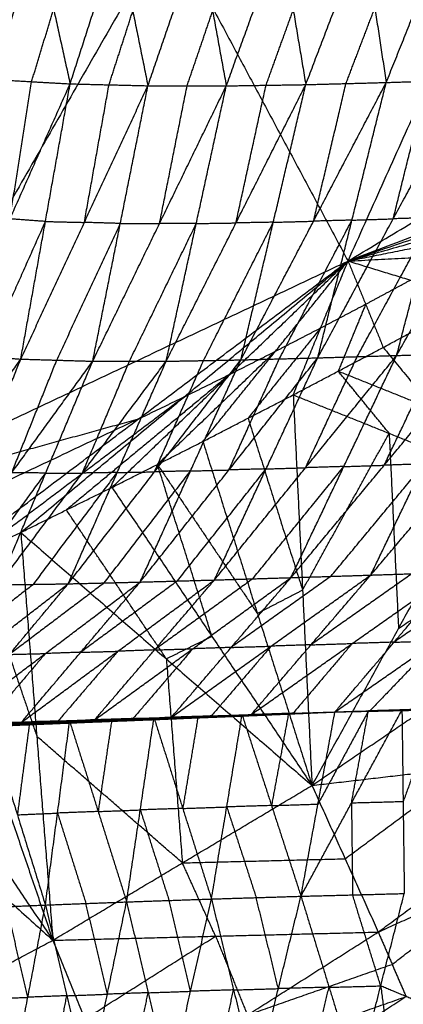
# Model space of a CAD drawing. Header units: millimetres. Extents: x -106 to 110, y -96 to 120.
# Tile 502 of 656: x 46.08 to 49.41, y -82.66 to -74.09. Entities that reach past the tile are written whole.
import ezdxf

# ---------------------------------------------------------------- set-up
doc = ezdxf.new("R2010")
doc.units = ezdxf.units.MM
doc.header["$MEASUREMENT"] = 0
doc.layers.add('Default', color=7, linetype='Continuous', true_color=0x000000)

msp = doc.modelspace()

# ---------------------------------------------------------------- linework, layer by layer
at = {"layer": 'Default'}
for points in [[(48.933, -76.1885, 12.0172), (51.3, -70.9145, 10.5669), (53.667, -65.6405, 9.1165)], [(45.8117, -70.3488, 9.1165), (47.3724, -73.2687, 10.5669), (48.933, -76.1885, 12.0172)], [(48.933, -76.1885, 12.0172), (53.1394, -73.6673, 12.0172), (57.3458, -71.1461, 12.0172)], [(42.9391, -75.3654, 10.5669), (45.1557, -74.317, 10.5669), (47.3724, -73.2687, 10.5669)], [(47.3724, -73.2687, 10.5669), (45.9361, -75.777, 11.292), (44.4998, -78.2853, 12.0172)], [(49.2651, -74.6334, 5.1989), (49.5298, -73.9729, 5.0143), (49.7945, -73.3123, 4.8297)], [(45.8447, -74.6076, 4.6233), (46.0362, -73.9775, 4.4441), (46.2277, -73.3474, 4.265)], [(46.2277, -73.3474, 4.265), (46.3712, -73.9964, 4.4865), (46.5147, -74.6455, 4.708)], [(46.5147, -74.6455, 4.708), (46.7217, -74.0033, 4.5257), (46.9287, -73.3611, 4.3435)], [(46.9287, -73.3611, 4.3435), (47.0603, -74.0115, 4.5766), (47.1918, -74.6619, 4.8097)], [(47.1918, -74.6619, 4.8097), (47.414, -74.0116, 4.6257), (47.6362, -73.3613, 4.4417)], [(47.6362, -73.3613, 4.4417), (47.7549, -74.0121, 4.6838), (47.8737, -74.6629, 4.9258)], [(47.8737, -74.6629, 4.9258), (48.1105, -74.0074, 4.741), (48.3473, -73.3518, 4.5562)], [(48.3473, -73.3518, 4.5562), (48.4561, -74.002, 4.8061), (48.565, -74.6522, 5.056)], [(48.565, -74.6522, 5.056), (48.8158, -73.9935, 4.871), (49.0666, -73.3348, 4.6861)], [(49.0666, -73.3348, 4.6861), (49.1659, -73.9841, 4.9425), (49.2651, -74.6334, 5.1989)], [(46.1797, -74.6265, 4.6656), (46.2754, -74.3115, 4.576), (46.3712, -73.9964, 4.4865)], [(48.2193, -74.6575, 4.9909), (48.3377, -74.3298, 4.8985), (48.4561, -74.002, 4.8061)], [(48.915, -74.6428, 5.1274), (49.0405, -74.3135, 5.0349), (49.1659, -73.9841, 4.9425)], [(46.8532, -74.6537, 4.7588), (46.9567, -74.3326, 4.6677), (47.0603, -74.0115, 4.5766)], [(47.5327, -74.6624, 4.8678), (47.6438, -74.3373, 4.7758), (47.7549, -74.0121, 4.6838)], [(48.933, -76.1885, 12.0172), (51.3953, -75.2537, 12.2207), (53.8575, -74.3189, 12.4242)], [(45.8447, -74.6076, 4.6233), (46.1797, -74.6265, 4.6656), (46.5147, -74.6455, 4.708)], [(49.3558, -77.0113, 6.614), (50.0353, -75.7982, 6.0688), (50.7149, -74.5851, 5.5237)], [(45.4678, -76.9985, 5.8108), (45.9912, -75.822, 5.2594), (46.5147, -74.6455, 4.708)], [(45.9912, -75.822, 5.2594), (46.0855, -75.2243, 4.9625), (46.1797, -74.6265, 4.6656)], [(46.0855, -77.0428, 5.9199), (46.3001, -75.8442, 5.3139), (46.5147, -74.6455, 4.708)], [(46.0855, -77.0428, 5.9199), (46.6386, -75.8524, 5.3648), (47.1918, -74.6619, 4.8097)], [(46.5147, -74.6455, 4.708), (46.8532, -74.6537, 4.7588), (47.1918, -74.6619, 4.8097)], [(46.6386, -75.8524, 5.3648), (46.7459, -75.253, 5.0618), (46.8532, -74.6537, 4.7588)], [(46.7116, -77.0614, 6.0375), (46.9517, -75.8617, 5.4236), (47.1918, -74.6619, 4.8097)], [(46.7116, -77.0614, 6.0375), (47.2926, -75.8621, 5.4817), (47.8737, -74.6629, 4.9258)], [(47.1918, -74.6619, 4.8097), (47.5327, -74.6624, 4.8678), (47.8737, -74.6629, 4.9258)], [(47.2926, -75.8621, 5.4817), (47.4127, -75.2623, 5.1747), (47.5327, -74.6624, 4.8678)], [(47.3507, -77.0614, 6.1651), (47.9578, -75.8568, 5.6105), (48.565, -74.6522, 5.056)], [(47.3507, -77.0614, 6.1651), (47.6122, -75.8622, 5.5455), (47.8737, -74.6629, 4.9258)], [(47.8737, -74.6629, 4.9258), (48.2193, -74.6575, 4.9909), (48.565, -74.6522, 5.056)], [(47.9578, -75.8568, 5.6105), (48.0886, -75.2572, 5.3007), (48.2193, -74.6575, 4.9909)], [(48.0001, -77.0497, 6.3027), (48.6326, -75.8415, 5.7508), (49.2651, -74.6334, 5.1989)], [(48.0001, -77.0497, 6.3027), (48.2825, -75.8509, 5.6793), (48.565, -74.6522, 5.056)], [(48.565, -74.6522, 5.056), (48.915, -74.6428, 5.1274), (49.2651, -74.6334, 5.1989)], [(48.6326, -75.8415, 5.7508), (48.7738, -75.2422, 5.4391), (48.915, -74.6428, 5.1274)], [(48.6693, -77.0318, 6.4526), (49.326, -75.8209, 5.904), (49.9826, -74.6101, 5.3553)], [(48.6693, -77.0318, 6.4526), (48.9672, -75.8326, 5.8257), (49.2651, -74.6334, 5.1989)], [(49.2651, -74.6334, 5.1989), (49.6239, -74.6218, 5.2771), (49.9826, -74.6101, 5.3553)], [(49.326, -75.8209, 5.904), (49.4749, -75.2214, 5.5905), (49.6239, -74.6218, 5.2771)], [(49.3558, -77.0113, 6.614), (49.6692, -75.8107, 5.9846), (49.9826, -74.6101, 5.3553)], [(48.933, -76.1885, 12.0172), (51.0152, -75.4807, 12.2207), (53.0974, -74.7728, 12.4242)], [(48.933, -76.1885, 12.0172), (50.6332, -75.7043, 12.2207), (52.3334, -75.22, 12.4242)], [(48.933, -76.1885, 12.0172), (50.2492, -75.9245, 12.2207), (51.5654, -75.6605, 12.4242)], [(45.7766, -77.0207, 5.8654), (46.0384, -76.4324, 5.5896), (46.3001, -75.8442, 5.3139)], [(46.3001, -75.8442, 5.3139), (46.1457, -75.8331, 5.2867), (45.9912, -75.822, 5.2594)], [(46.3001, -75.8442, 5.3139), (46.4694, -75.8483, 5.3394), (46.6386, -75.8524, 5.3648)], [(46.3985, -77.0521, 5.9787), (46.6751, -76.4569, 5.7012), (46.9517, -75.8617, 5.4236)], [(46.9517, -75.8617, 5.4236), (46.7951, -75.857, 5.3942), (46.6386, -75.8524, 5.3648)], [(46.9517, -75.8617, 5.4236), (47.1221, -75.8619, 5.4526), (47.2926, -75.8621, 5.4817)], [(47.0311, -77.0614, 6.1013), (47.3216, -76.4618, 5.8234), (47.6122, -75.8622, 5.5455)], [(47.6122, -75.8622, 5.5455), (47.4524, -75.8622, 5.5136), (47.2926, -75.8621, 5.4817)], [(47.6122, -75.8622, 5.5455), (47.785, -75.8595, 5.578), (47.9578, -75.8568, 5.6105)], [(47.6754, -77.0556, 6.2339), (47.979, -76.4532, 5.9566), (48.2825, -75.8509, 5.6793)], [(48.2825, -75.8509, 5.6793), (48.1202, -75.8539, 5.6449), (47.9578, -75.8568, 5.6105)], [(48.2825, -75.8509, 5.6793), (48.4576, -75.8462, 5.715), (48.6326, -75.8415, 5.7508)], [(48.3347, -77.0407, 6.3776), (48.651, -76.4367, 6.1017), (48.9672, -75.8326, 5.8257)], [(48.9672, -75.8326, 5.8257), (48.7999, -75.8371, 5.7882), (48.6326, -75.8415, 5.7508)], [(48.9672, -75.8326, 5.8257), (49.1466, -75.8268, 5.8649), (49.326, -75.8209, 5.904)], [(49.0125, -77.0216, 6.5333), (49.3409, -76.4161, 6.259), (49.6692, -75.8107, 5.9846)], [(49.6692, -75.8107, 5.9846), (49.4976, -75.8158, 5.9443), (49.326, -75.8209, 5.904)], [(48.933, -76.1885, 12.0172), (49.8634, -76.1414, 12.2207), (50.7937, -76.0942, 12.4242)], [(40.0666, -80.3821, 12.0172), (44.4998, -78.2853, 12.0172), (48.933, -76.1885, 12.0172)], [(45.2888, -78.9381, 12.4242), (47.1109, -77.5633, 12.2207), (48.933, -76.1885, 12.0172)], [(46.0858, -78.5526, 12.4242), (47.5094, -77.3706, 12.2207), (48.933, -76.1885, 12.0172)], [(46.8793, -78.1602, 12.4242), (47.9062, -77.1744, 12.2207), (48.933, -76.1885, 12.0172)], [(47.6694, -77.7608, 12.4242), (48.3012, -76.9747, 12.2207), (48.933, -76.1885, 12.0172)], [(48.4559, -77.3545, 12.4242), (48.6945, -76.7715, 12.2207), (48.933, -76.1885, 12.0172)], [(48.933, -76.1885, 12.0172), (49.0859, -76.5649, 12.2207), (49.2388, -76.9412, 12.4242)], [(48.933, -76.1885, 12.0172), (49.4756, -76.3548, 12.2207), (50.0181, -76.5211, 12.4242)], [(49.0859, -76.5649, 12.2207), (49.2808, -76.4599, 12.2207), (49.4756, -76.3548, 12.2207)], [(48.6945, -76.7715, 12.2207), (48.8902, -76.6682, 12.2207), (49.0859, -76.5649, 12.2207)], [(49.0859, -76.5649, 12.2207), (48.9667, -76.8564, 12.3225), (48.8474, -77.1478, 12.4242)], [(49.2388, -76.9412, 12.4242), (49.6285, -76.7312, 12.4242), (50.0181, -76.5211, 12.4242)], [(49.2388, -76.9412, 12.4242), (49.6285, -76.7312, 12.4242), (50.0181, -76.5211, 12.4242)], [(48.6945, -76.7715, 12.2207), (48.3786, -77.1646, 12.3225), (48.0627, -77.5576, 12.4242)], [(48.3012, -76.9747, 12.2207), (48.4979, -76.8731, 12.2207), (48.6945, -76.7715, 12.2207)], [(45.4678, -76.9985, 5.8108), (45.7766, -77.0207, 5.8654), (46.0855, -77.0428, 5.9199)], [(48.3012, -76.9747, 12.2207), (47.7878, -77.4676, 12.3225), (47.2744, -77.9605, 12.4242)], [(47.9062, -77.1744, 12.2207), (48.1037, -77.0745, 12.2207), (48.3012, -76.9747, 12.2207)], [(48.4365, -78.9461, 8.4739), (49.2475, -77.9673, 7.6295), (50.0586, -76.9886, 6.785)], [(48.4559, -77.3545, 12.4242), (48.8474, -77.1478, 12.4242), (49.2388, -76.9412, 12.4242)], [(48.4559, -77.3545, 12.4242), (48.8474, -77.1478, 12.4242), (49.2388, -76.9412, 12.4242)], [(49.1302, -78.9238, 8.6446), (49.9585, -77.9441, 7.8058), (50.7869, -76.9644, 6.967)], [(49.1302, -78.9238, 8.6446), (49.5944, -77.9562, 7.7148), (50.0586, -76.9886, 6.785)], [(49.2388, -76.9412, 12.4242), (49.682, -77.4822, 12.7542), (50.1252, -78.0232, 13.0842)], [(49.2475, -77.9673, 7.6295), (49.4774, -77.4837, 7.1645), (49.7072, -77, 6.6995)], [(49.3558, -77.0113, 6.614), (49.7072, -77, 6.6995), (50.0586, -76.9886, 6.785)], [(44.7271, -78.9777, 7.6447), (45.4063, -78.0103, 6.7823), (46.0855, -77.0428, 5.9199)], [(45.3016, -79.005, 7.7663), (45.6936, -78.0239, 6.8431), (46.0855, -77.0428, 5.9199)], [(45.3016, -79.005, 7.7663), (46.0066, -78.0332, 6.9019), (46.7116, -77.0614, 6.0375)], [(45.8935, -79.0092, 7.8915), (46.3025, -78.0353, 6.9645), (46.7116, -77.0614, 6.0375)], [(45.8935, -79.0092, 7.8915), (46.6221, -78.0353, 7.0283), (47.3507, -77.0614, 6.1651)], [(46.0066, -78.0332, 6.9019), (46.2026, -77.5426, 6.4403), (46.3985, -77.0521, 5.9787)], [(46.0855, -77.0428, 5.9199), (46.3985, -77.0521, 5.9787), (46.7116, -77.0614, 6.0375)], [(46.4983, -78.9999, 8.0224), (47.2492, -78.0248, 7.1625), (48.0001, -77.0497, 6.3027)], [(46.4983, -78.9999, 8.0224), (46.9245, -78.0307, 7.0938), (47.3507, -77.0614, 6.1651)], [(46.6221, -78.0353, 7.0283), (46.8266, -77.5484, 6.5648), (47.0311, -77.0614, 6.1013)], [(46.7116, -77.0614, 6.0375), (47.0311, -77.0614, 6.1013), (47.3507, -77.0614, 6.1651)], [(47.1242, -78.9846, 8.1632), (47.8967, -78.0082, 7.3079), (48.6693, -77.0318, 6.4526)], [(47.1242, -78.9846, 8.1632), (47.5621, -78.0171, 7.2329), (48.0001, -77.0497, 6.3027)], [(47.2492, -78.0248, 7.1625), (47.4623, -77.5402, 6.6982), (47.6754, -77.0556, 6.2339)], [(47.3507, -77.0614, 6.1651), (47.6754, -77.0556, 6.2339), (48.0001, -77.0497, 6.3027)], [(47.7703, -78.9665, 8.3139), (48.563, -77.9889, 7.4639), (49.3558, -77.0113, 6.614)], [(47.7703, -78.9665, 8.3139), (48.2198, -77.9992, 7.3833), (48.6693, -77.0318, 6.4526)], [(47.8967, -78.0082, 7.3079), (48.1157, -77.5245, 6.8428), (48.3347, -77.0407, 6.3776)], [(48.0001, -77.0497, 6.3027), (48.3347, -77.0407, 6.3776), (48.6693, -77.0318, 6.4526)], [(48.4365, -78.9461, 8.4739), (48.8961, -77.9787, 7.5439), (49.3558, -77.0113, 6.614)], [(48.563, -77.9889, 7.4639), (48.7878, -77.5052, 6.9986), (49.0125, -77.0216, 6.5333)], [(48.6693, -77.0318, 6.4526), (49.0125, -77.0216, 6.5333), (49.3558, -77.0113, 6.614)], [(47.9062, -77.1744, 12.2207), (47.1944, -77.7654, 12.3225), (46.4825, -78.3564, 12.4242)], [(47.5094, -77.3706, 12.2207), (47.7078, -77.2725, 12.2207), (47.9062, -77.1744, 12.2207)], [(48.8474, -77.1478, 12.4242), (49.2647, -77.315, 12.5892), (49.682, -77.4822, 12.7542)], [(49.2906, -77.6888, 12.7542), (49.069, -77.4183, 12.5892), (48.8474, -77.1478, 12.4242)], [(47.5094, -77.3706, 12.2207), (46.5983, -78.058, 12.3225), (45.6873, -78.7454, 12.4242)], [(47.1109, -77.5633, 12.2207), (47.3102, -77.4669, 12.2207), (47.5094, -77.3706, 12.2207)], [(47.6694, -77.7608, 12.4242), (48.0627, -77.5576, 12.4242), (48.4559, -77.3545, 12.4242)], [(47.6694, -77.7608, 12.4242), (48.0627, -77.5576, 12.4242), (48.4559, -77.3545, 12.4242)], [(48.4559, -77.3545, 12.4242), (48.5375, -79.0554, 12.9983), (48.6191, -80.7564, 13.5724)], [(48.4559, -77.3545, 12.4242), (49.2906, -77.6888, 12.7542), (50.1252, -78.0232, 13.0842)], [(47.1109, -77.5633, 12.2207), (44.8943, -78.6117, 12.2207), (42.6777, -79.6601, 12.2207)], [(44.4998, -78.2853, 12.0172), (45.8054, -77.9243, 12.1189), (47.1109, -77.5633, 12.2207)], [(48.0627, -77.5576, 12.4242), (48.3001, -78.3065, 12.7113), (48.5375, -79.0554, 12.9983)], [(48.5375, -79.0554, 12.9983), (48.914, -78.3721, 12.8762), (49.2906, -77.6888, 12.7542)], [(49.2906, -77.6888, 12.7542), (49.3314, -78.5393, 13.0412), (49.3722, -79.3898, 13.3283)], [(46.8793, -78.1602, 12.4242), (47.2744, -77.9605, 12.4242), (47.6694, -77.7608, 12.4242)], [(46.8793, -78.1602, 12.4242), (47.2744, -77.9605, 12.4242), (47.6694, -77.7608, 12.4242)], [(47.6694, -77.7608, 12.4242), (48.1442, -79.2586, 12.9983), (48.6191, -80.7564, 13.5724)], [(45.5976, -79.0071, 7.8289), (45.9501, -78.5212, 7.3967), (46.3025, -78.0353, 6.9645)], [(46.3025, -78.0353, 6.9645), (46.1546, -78.0342, 6.9332), (46.0066, -78.0332, 6.9019)], [(46.1959, -79.0046, 7.957), (46.5602, -78.5176, 7.5254), (46.9245, -78.0307, 7.0938)], [(46.3025, -78.0353, 6.9645), (46.4623, -78.0353, 6.9964), (46.6221, -78.0353, 7.0283)], [(46.9245, -78.0307, 7.0938), (46.7733, -78.033, 7.061), (46.6221, -78.0353, 7.0283)], [(46.8113, -78.9923, 8.0928), (47.1867, -78.5047, 7.6629), (47.5621, -78.0171, 7.2329)], [(46.9245, -78.0307, 7.0938), (47.0869, -78.0277, 7.1282), (47.2492, -78.0248, 7.1625)], [(47.5621, -78.0171, 7.2329), (47.4057, -78.021, 7.1977), (47.2492, -78.0248, 7.1625)], [(47.2744, -77.9605, 12.4242), (47.7093, -78.6095, 12.7113), (48.1442, -79.2586, 12.9983)], [(47.7492, -79.4583, 12.9983), (47.5118, -78.7094, 12.7113), (47.2744, -77.9605, 12.4242)], [(47.4472, -78.9756, 8.2385), (47.8335, -78.4874, 7.8109), (48.2198, -77.9992, 7.3833)], [(47.5621, -78.0171, 7.2329), (47.7294, -78.0127, 7.2704), (47.8967, -78.0082, 7.3079)], [(48.2198, -77.9992, 7.3833), (48.0583, -78.0037, 7.3456), (47.8967, -78.0082, 7.3079)], [(48.1034, -78.9563, 8.3939), (48.4998, -78.4675, 7.9689), (48.8961, -77.9787, 7.5439)], [(48.2198, -77.9992, 7.3833), (48.3914, -77.994, 7.4236), (48.563, -77.9889, 7.4639)], [(48.8961, -77.9787, 7.5439), (48.7296, -77.9838, 7.5039), (48.563, -77.9889, 7.4639)], [(48.6191, -80.7564, 13.5724), (49.3722, -79.3898, 13.3283), (50.1252, -78.0232, 13.0842)], [(48.7833, -78.935, 8.5593), (49.1889, -78.4456, 8.1371), (49.5944, -77.9562, 7.7148)], [(48.8961, -77.9787, 7.5439), (49.0718, -77.973, 7.5867), (49.2475, -77.9673, 7.6295)], [(49.5944, -77.9562, 7.7148), (49.421, -77.9618, 7.6722), (49.2475, -77.9673, 7.6295)], [(46.0858, -78.5526, 12.4242), (46.4825, -78.3564, 12.4242), (46.8793, -78.1602, 12.4242)], [(46.0858, -78.5526, 12.4242), (46.4825, -78.3564, 12.4242), (46.8793, -78.1602, 12.4242)], [(46.8793, -78.1602, 12.4242), (47.7492, -79.4583, 12.9983), (48.6191, -80.7564, 13.5724)], [(47.3524, -79.6545, 12.9983), (46.9175, -79.0055, 12.7113), (46.4825, -78.3564, 12.4242)], [(45.2888, -78.9381, 12.4242), (45.6873, -78.7454, 12.4242), (46.0858, -78.5526, 12.4242)], [(45.2888, -78.9381, 12.4242), (45.6873, -78.7454, 12.4242), (46.0858, -78.5526, 12.4242)], [(46.0858, -78.5526, 12.4242), (46.2251, -80.3286, 13.0271), (46.3645, -82.1046, 13.6299)], [(46.0858, -78.5526, 12.4242), (47.3524, -79.6545, 12.9983), (48.6191, -80.7564, 13.5724)], [(49.3722, -79.3898, 13.3283), (49.912, -79.023, 13.3119), (50.4518, -78.6561, 13.2956)], [(45.6873, -78.7454, 12.4242), (45.9562, -79.537, 12.7257), (46.2251, -80.3286, 13.0271)], [(48.8187, -80.1161, 11.3505), (49.708, -79.4968, 10.1831), (50.5972, -78.8776, 9.0157)], [(50.2227, -78.8892, 8.9203), (49.7781, -79.1988, 9.504), (49.3335, -79.5084, 10.0877)], [(45.2888, -78.9381, 12.4242), (45.8266, -80.5213, 13.0271), (46.3645, -82.1046, 13.6299)], [(46.0894, -80.2082, 10.6914), (46.9299, -79.5873, 9.5027), (47.7703, -78.9665, 8.3139)], [(47.4472, -78.9756, 8.2385), (47.027, -79.286, 8.8329), (46.6068, -79.5964, 9.4273)], [(46.7282, -80.1854, 10.8407), (47.5823, -79.5657, 9.6573), (48.4365, -78.9461, 8.4739)], [(46.7282, -80.1854, 10.8407), (47.2492, -79.576, 9.5773), (47.7703, -78.9665, 8.3139)], [(47.1242, -78.9846, 8.1632), (47.4472, -78.9756, 8.2385), (47.7703, -78.9665, 8.3139)], [(48.1034, -78.9563, 8.3939), (47.6763, -79.2661, 8.9856), (47.2492, -79.576, 9.5773)], [(47.3962, -80.1621, 10.9999), (48.2632, -79.543, 9.8223), (49.1302, -78.9238, 8.6446)], [(47.3962, -80.1621, 10.9999), (47.9164, -79.5541, 9.7369), (48.4365, -78.9461, 8.4739)], [(47.7703, -78.9665, 8.3139), (48.1034, -78.9563, 8.3939), (48.4365, -78.9461, 8.4739)], [(48.7833, -78.935, 8.5593), (48.3499, -79.2445, 9.1481), (47.9164, -79.5541, 9.7369)], [(48.0908, -80.1389, 11.1691), (48.9695, -79.5198, 9.997), (49.8483, -78.9008, 8.8248)], [(48.0908, -80.1389, 11.1691), (48.6105, -79.5314, 9.9069), (49.1302, -78.9238, 8.6446)], [(48.4365, -78.9461, 8.4739), (48.7833, -78.935, 8.5593), (49.1302, -78.9238, 8.6446)], [(49.4892, -78.9123, 8.7347), (49.0499, -79.2218, 9.3208), (48.6105, -79.5314, 9.9069)], [(48.8187, -80.1161, 11.3505), (49.3335, -79.5084, 10.0877), (49.8483, -78.9008, 8.8248)], [(49.1302, -78.9238, 8.6446), (49.4892, -78.9123, 8.7347), (49.8483, -78.9008, 8.8248)], [(44.8845, -80.2504, 10.4172), (45.6914, -79.6252, 9.2198), (46.4983, -78.9999, 8.0224)], [(46.1959, -79.0046, 7.957), (45.7925, -79.3172, 8.5557), (45.389, -79.6298, 9.1544)], [(45.4751, -80.23, 10.5505), (46.2996, -79.6073, 9.3568), (47.1242, -78.9846, 8.1632)], [(45.4751, -80.23, 10.5505), (45.9867, -79.615, 9.2864), (46.4983, -78.9999, 8.0224)], [(45.8935, -79.0092, 7.8915), (46.1959, -79.0046, 7.957), (46.4983, -78.9999, 8.0224)], [(46.8113, -78.9923, 8.0928), (46.399, -79.3036, 8.6896), (45.9867, -79.615, 9.2864)], [(46.0894, -80.2082, 10.6914), (46.6068, -79.5964, 9.4273), (47.1242, -78.9846, 8.1632)], [(46.4983, -78.9999, 8.0224), (46.8113, -78.9923, 8.0928), (47.1242, -78.9846, 8.1632)], [(48.5375, -79.0554, 12.9983), (48.3409, -79.157, 12.9983), (48.1442, -79.2586, 12.9983)], [(44.4885, -79.3165, 12.4242), (45.4265, -80.7106, 13.0271), (46.3645, -82.1046, 13.6299)], [(48.6191, -80.7564, 13.5724), (49.6988, -80.0228, 13.5397), (50.7784, -79.2891, 13.507)], [(47.7492, -79.4583, 12.9983), (47.5508, -79.5564, 12.9983), (47.3524, -79.6545, 12.9983)], [(47.2492, -79.576, 9.5773), (47.0896, -79.5816, 9.54), (46.9299, -79.5873, 9.5027)], [(47.5823, -79.5657, 9.6573), (47.3223, -79.8697, 10.2888), (47.0622, -80.1738, 10.9203)], [(47.2492, -79.576, 9.5773), (47.4158, -79.5708, 9.6173), (47.5823, -79.5657, 9.6573)], [(47.9164, -79.5541, 9.7369), (47.7494, -79.5599, 9.6971), (47.5823, -79.5657, 9.6573)], [(48.2632, -79.543, 9.8223), (48.0034, -79.8467, 10.4534), (47.7435, -80.1505, 11.0845)], [(47.9164, -79.5541, 9.7369), (48.0898, -79.5485, 9.7796), (48.2632, -79.543, 9.8223)], [(48.6105, -79.5314, 9.9069), (48.4368, -79.5372, 9.8646), (48.2632, -79.543, 9.8223)], [(48.9695, -79.5198, 9.997), (48.7121, -79.8237, 10.6284), (48.4548, -80.1275, 11.2598)], [(48.6105, -79.5314, 9.9069), (48.79, -79.5256, 9.9519), (48.9695, -79.5198, 9.997)], [(49.3335, -79.5084, 10.0877), (49.1515, -79.5141, 10.0423), (48.9695, -79.5198, 9.997)], [(49.708, -79.4968, 10.1831), (49.4154, -79.8018, 10.8054), (49.1228, -80.1068, 11.4277)], [(49.3335, -79.5084, 10.0877), (49.5207, -79.5026, 10.1354), (49.708, -79.4968, 10.1831)], [(46.2996, -79.6073, 9.3568), (46.041, -79.9132, 9.9889), (45.7823, -80.2191, 10.6209)], [(45.9867, -79.615, 9.2864), (46.1432, -79.6111, 9.3216), (46.2996, -79.6073, 9.3568)], [(46.6068, -79.5964, 9.4273), (46.4532, -79.6018, 9.392), (46.2996, -79.6073, 9.3568)], [(46.9299, -79.5873, 9.5027), (46.6693, -79.8921, 10.1343), (46.4088, -80.1968, 10.766)], [(46.6068, -79.5964, 9.4273), (46.7683, -79.5919, 9.465), (46.9299, -79.5873, 9.5027)], [(47.3524, -79.6545, 12.9983), (47.4221, -80.5425, 13.2997), (47.4918, -81.4305, 13.6011)], [(43.6849, -79.6879, 12.4242), (45.0247, -80.8963, 13.0271), (46.3645, -82.1046, 13.6299)], [(48.8189, -80.1157, 11.3506), (49.4366, -80.097, 11.507), (50.0544, -80.0783, 11.6635)], [(48.8189, -80.1157, 11.3506), (49.4347, -80.0977, 11.5046), (50.0506, -80.0797, 11.6587)], [(48.8189, -80.1157, 11.3506), (49.4128, -80.0996, 11.5028), (50.0067, -80.0836, 11.6551)], [(48.8189, -80.1157, 11.3506), (49.4136, -80.0999, 11.5027), (50.0082, -80.0842, 11.6548)], [(48.8189, -80.1157, 11.3506), (49.4306, -80.1001, 11.5004), (50.0423, -80.0845, 11.6503)], [(48.8189, -80.1157, 11.3506), (49.4143, -80.1006, 11.5024), (50.0097, -80.0854, 11.6542)], [(48.8189, -80.1157, 11.3506), (49.4161, -80.1018, 11.5014), (50.0132, -80.0879, 11.6522)], [(48.8189, -80.1157, 11.3506), (49.4256, -80.1022, 11.4988), (50.0323, -80.0888, 11.6471)], [(48.8189, -80.1157, 11.3506), (49.4206, -80.1031, 11.4993), (50.0223, -80.0905, 11.6481)], [(49.1104, -80.1075, 11.4246), (49.4073, -80.0995, 11.5007), (49.7043, -80.0915, 11.5768)], [(49.7406, -80.0879, 11.5842), (49.4317, -80.0973, 11.506), (49.1229, -80.1066, 11.4277)], [(49.4019, -80.0994, 11.4986), (49.7043, -80.0915, 11.5768), (50.0067, -80.0836, 11.6551)], [(49.7043, -80.0915, 11.5768), (49.5581, -80.495, 11.4304), (49.412, -80.8984, 11.284)], [(49.4128, -80.0996, 11.5028), (49.7101, -80.0918, 11.5789), (50.0074, -80.0839, 11.6549)], [(46.4899, -80.2098, 10.7823), (46.8672, -80.189, 10.8732), (47.2446, -80.1682, 10.9642)], [(46.4899, -80.2098, 10.7823), (46.8598, -80.1947, 10.8683), (47.2297, -80.1796, 10.9544)], [(46.5108, -80.1963, 10.7915), (46.8777, -80.1823, 10.8779), (47.2446, -80.1682, 10.9642)], [(46.5153, -80.2118, 10.7792), (46.8725, -80.1957, 10.8668), (47.2297, -80.1796, 10.9544)], [(46.5272, -80.2095, 10.7786), (46.8918, -80.1954, 10.8643), (47.2565, -80.1813, 10.9499)], [(46.5384, -80.2059, 10.7785), (46.9014, -80.1925, 10.8641), (47.2643, -80.1792, 10.9498)], [(46.5384, -80.2059, 10.7785), (46.8974, -80.1936, 10.8642), (47.2565, -80.1813, 10.9499)], [(46.5579, -80.1971, 10.7795), (46.9178, -80.185, 10.8655), (47.2776, -80.173, 10.9515)], [(46.5579, -80.1971, 10.7795), (46.9111, -80.1881, 10.8647), (47.2643, -80.1792, 10.9498)], [(46.9232, -80.1811, 10.8705), (46.7433, -80.1871, 10.8276), (46.5633, -80.1932, 10.7846)], [(46.5688, -80.1892, 10.7896), (46.9266, -80.178, 10.875), (47.2844, -80.1667, 10.9604)], [(46.5688, -80.1892, 10.7896), (46.9232, -80.1811, 10.8705), (47.2776, -80.173, 10.9515)], [(47.0063, -80.176, 10.9006), (46.8274, -80.1817, 10.8578), (46.6485, -80.1873, 10.8151)], [(46.6485, -80.1873, 10.8151), (46.7875, -80.1826, 10.8451), (46.9266, -80.178, 10.875)], [(46.7282, -80.1854, 10.8407), (47.0622, -80.1738, 10.9203), (47.3962, -80.1621, 10.9999)], [(46.7282, -80.1854, 10.8407), (47.0063, -80.176, 10.9006), (47.2844, -80.1667, 10.9604)], [(46.8672, -80.189, 10.8732), (47.0522, -80.1814, 10.9163), (47.2372, -80.1739, 10.9593)], [(46.8725, -80.1957, 10.8668), (47.0557, -80.1883, 10.9096), (47.2389, -80.181, 10.9525)], [(47.2389, -80.181, 10.9525), (47.0603, -80.1891, 10.9087), (46.8816, -80.1971, 10.8649)], [(46.8876, -80.196, 10.8646), (47.0699, -80.1889, 10.9075), (47.2523, -80.1819, 10.9503)], [(47.2523, -80.1819, 10.9503), (47.072, -80.1887, 10.9073), (46.8918, -80.1954, 10.8643)], [(46.8974, -80.1936, 10.8642), (47.0789, -80.1869, 10.907), (47.2604, -80.1802, 10.9499)], [(47.2604, -80.1802, 10.9499), (47.0809, -80.1864, 10.907), (46.9014, -80.1925, 10.8641)], [(46.9111, -80.1881, 10.8647), (47.0911, -80.1821, 10.9076), (47.271, -80.1761, 10.9506)], [(47.271, -80.1761, 10.9506), (47.0944, -80.1806, 10.9081), (46.9178, -80.185, 10.8655)], [(46.9178, -80.185, 10.8655), (46.9205, -80.1831, 10.868), (46.9232, -80.1811, 10.8705)], [(46.9232, -80.1811, 10.8705), (47.1021, -80.1755, 10.9132), (47.281, -80.1698, 10.956)], [(47.281, -80.1698, 10.956), (47.1038, -80.1739, 10.9155), (46.9266, -80.178, 10.875)], [(47.0061, -81.7704, 10.4669), (47.1254, -80.9693, 10.7156), (47.2446, -80.1682, 10.9642)], [(47.0063, -80.176, 10.9006), (47.1733, -80.1702, 10.9404), (47.3403, -80.1644, 10.9802)], [(47.0622, -80.1738, 10.9203), (47.0342, -80.1749, 10.9104), (47.0063, -80.176, 10.9006)], [(47.2297, -80.1796, 10.9544), (47.6203, -80.1606, 11.052), (48.011, -80.1415, 11.1497)], [(47.2297, -80.1796, 10.9544), (47.6174, -80.1641, 11.0485), (48.0052, -80.1486, 11.1426)], [(47.2297, -80.1796, 10.9544), (47.2372, -80.1739, 10.9593), (47.2446, -80.1682, 10.9642)], [(47.2297, -80.1796, 10.9544), (47.2389, -80.181, 10.9525), (47.248, -80.1824, 10.9507)], [(47.2372, -80.1739, 10.9593), (47.4325, -80.1644, 11.0081), (47.6278, -80.1549, 11.057)], [(47.6203, -80.1606, 11.052), (47.4287, -80.1672, 11.0057), (47.2372, -80.1739, 10.9593)], [(47.6266, -80.1655, 11.0466), (47.4327, -80.1733, 10.9996), (47.2389, -80.181, 10.9525)], [(47.2446, -80.1682, 10.9642), (47.6278, -80.1549, 11.057), (48.011, -80.1415, 11.1497)], [(47.2446, -80.1682, 10.9642), (47.4946, -80.9565, 10.8053), (47.7446, -81.7449, 10.6464)], [(47.248, -80.1824, 10.9507), (47.6266, -80.1655, 11.0466), (48.0052, -80.1486, 11.1426)], [(47.248, -80.1824, 10.9507), (47.6319, -80.1667, 11.0452), (48.0158, -80.151, 11.1397)], [(47.248, -80.1824, 10.9507), (47.2523, -80.1819, 10.9503), (47.2565, -80.1813, 10.9499)], [(47.6361, -80.1662, 11.0448), (47.4442, -80.174, 10.9976), (47.2523, -80.1819, 10.9503)], [(47.2565, -80.1813, 10.9499), (47.6385, -80.1661, 11.0445), (48.0205, -80.1508, 11.1391)], [(47.2565, -80.1813, 10.9499), (47.6361, -80.1662, 11.0448), (48.0158, -80.151, 11.1397)], [(47.2565, -80.1813, 10.9499), (47.2604, -80.1802, 10.9499), (47.2643, -80.1792, 10.9498)], [(47.6424, -80.165, 11.0445), (47.4514, -80.1726, 10.9972), (47.2604, -80.1802, 10.9499)], [(47.2643, -80.1792, 10.9498), (47.6445, -80.1645, 11.0444), (48.0247, -80.1499, 11.1391)], [(47.2643, -80.1792, 10.9498), (47.6424, -80.165, 11.0445), (48.0205, -80.1508, 11.1391)], [(47.2643, -80.1792, 10.9498), (47.271, -80.1761, 10.9506), (47.2776, -80.173, 10.9515)], [(47.6512, -80.1615, 11.0453), (47.4611, -80.1688, 10.998), (47.271, -80.1761, 10.9506)], [(47.2776, -80.173, 10.9515), (47.6546, -80.1599, 11.046), (48.0315, -80.1468, 11.1406)], [(47.2776, -80.173, 10.9515), (47.6512, -80.1615, 11.0453), (48.0247, -80.1499, 11.1391)], [(47.2776, -80.173, 10.9515), (47.281, -80.1698, 10.956), (47.2844, -80.1667, 10.9604)], [(47.658, -80.1567, 11.0505), (47.4695, -80.1633, 11.0032), (47.281, -80.1698, 10.956)], [(47.2844, -80.1667, 10.9604), (47.6594, -80.1548, 11.0535), (48.0344, -80.1429, 11.1466)], [(47.2844, -80.1667, 10.9604), (47.658, -80.1567, 11.0505), (48.0315, -80.1468, 11.1406)], [(47.2844, -80.1667, 10.9604), (47.3403, -80.1644, 10.9802), (47.3962, -80.1621, 10.9999)], [(47.7153, -80.1525, 11.0733), (47.5278, -80.1584, 11.0267), (47.3403, -80.1644, 10.9802)], [(47.3403, -80.1644, 10.9802), (47.4999, -80.1596, 11.0169), (47.6594, -80.1548, 11.0535)], [(47.3962, -80.1621, 10.9999), (47.7435, -80.1505, 11.0845), (48.0908, -80.1389, 11.1691)], [(47.3962, -80.1621, 10.9999), (47.7153, -80.1525, 11.0733), (48.0344, -80.1429, 11.1466)], [(47.6278, -80.1549, 11.057), (47.5612, -80.5557, 10.9311), (47.4946, -80.9565, 10.8053)], [(47.6174, -80.1641, 11.0485), (47.6189, -80.1623, 11.0503), (47.6203, -80.1606, 11.052)], [(47.6174, -80.1641, 11.0485), (47.622, -80.1648, 11.0476), (47.6266, -80.1655, 11.0466)], [(47.6203, -80.1606, 11.052), (47.8142, -80.1528, 11.0991), (48.0081, -80.1451, 11.1462)], [(47.6266, -80.1655, 11.0466), (47.8186, -80.1577, 11.0939), (48.0105, -80.1498, 11.1412)], [(48.0105, -80.1498, 11.1412), (47.8212, -80.1583, 11.0932), (47.6319, -80.1667, 11.0452)], [(47.6319, -80.1667, 11.0452), (47.634, -80.1665, 11.045), (47.6361, -80.1662, 11.0448)], [(47.6361, -80.1662, 11.0448), (47.8271, -80.1586, 11.0921), (48.0181, -80.1509, 11.1394)], [(48.0181, -80.1509, 11.1394), (47.8283, -80.1585, 11.092), (47.6385, -80.1661, 11.0445)], [(47.6385, -80.1661, 11.0445), (47.6404, -80.1655, 11.0445), (47.6424, -80.165, 11.0445)], [(47.6424, -80.165, 11.0445), (47.8325, -80.1577, 11.0918), (48.0226, -80.1504, 11.1391)], [(48.0226, -80.1504, 11.1391), (47.8336, -80.1574, 11.0918), (47.6445, -80.1645, 11.0444)], [(47.6445, -80.1645, 11.0444), (47.6478, -80.163, 11.0449), (47.6512, -80.1615, 11.0453)], [(47.6512, -80.1615, 11.0453), (47.8396, -80.1549, 11.0926), (48.0281, -80.1483, 11.1399)], [(48.0281, -80.1483, 11.1399), (47.8413, -80.1541, 11.093), (47.6546, -80.1599, 11.046)], [(47.6546, -80.1599, 11.046), (47.6563, -80.1583, 11.0483), (47.658, -80.1567, 11.0505)], [(47.658, -80.1567, 11.0505), (47.8455, -80.1508, 11.0971), (48.033, -80.1448, 11.1436)], [(48.033, -80.1448, 11.1436), (47.8462, -80.1498, 11.0986), (47.6594, -80.1548, 11.0535)], [(47.7153, -80.1525, 11.0733), (47.889, -80.1467, 11.1156), (48.0626, -80.1409, 11.1579)], [(47.7435, -80.1505, 11.0845), (47.7294, -80.1515, 11.0789), (47.7153, -80.1525, 11.0733)], [(47.7446, -81.7449, 10.6464), (47.8778, -80.9432, 10.898), (48.011, -80.1415, 11.1497)], [(48.0052, -80.1486, 11.1426), (48.412, -80.1324, 11.2466), (48.8187, -80.1161, 11.3505)], [(48.0052, -80.1486, 11.1426), (48.0081, -80.1451, 11.1462), (48.011, -80.1415, 11.1497)], [(48.0052, -80.1486, 11.1426), (48.0105, -80.1498, 11.1412), (48.0158, -80.151, 11.1397)], [(48.0081, -80.1451, 11.1462), (48.2115, -80.137, 11.1981), (48.4149, -80.1288, 11.2501)], [(48.412, -80.1324, 11.2466), (48.21, -80.1387, 11.1964), (48.0081, -80.1451, 11.1462)], [(48.4173, -80.1336, 11.2451), (48.2139, -80.1417, 11.1931), (48.0105, -80.1498, 11.1412)], [(48.011, -80.1415, 11.1497), (48.4149, -80.1288, 11.2501), (48.8187, -80.1161, 11.3505)], [(48.011, -80.1415, 11.1497), (48.2671, -80.9313, 10.995), (48.5233, -81.7211, 10.8404)], [(48.0158, -80.151, 11.1397), (48.4173, -80.1336, 11.2451), (48.8187, -80.1161, 11.3505)], [(48.0158, -80.151, 11.1397), (48.0181, -80.1509, 11.1394), (48.0205, -80.1508, 11.1391)], [(48.4196, -80.1335, 11.2448), (48.2189, -80.1422, 11.1921), (48.0181, -80.1509, 11.1394)], [(48.0205, -80.1508, 11.1391), (48.4196, -80.1335, 11.2448), (48.8187, -80.1161, 11.3505)], [(48.0205, -80.1508, 11.1391), (48.0226, -80.1504, 11.1391), (48.0247, -80.1499, 11.1391)], [(48.4217, -80.133, 11.2448), (48.2222, -80.1417, 11.192), (48.0226, -80.1504, 11.1391)], [(48.0247, -80.1499, 11.1391), (48.4217, -80.133, 11.2448), (48.8187, -80.1161, 11.3505)], [(48.0247, -80.1499, 11.1391), (48.0281, -80.1483, 11.1399), (48.0315, -80.1468, 11.1406)], [(48.4251, -80.1314, 11.2456), (48.2266, -80.1399, 11.1927), (48.0281, -80.1483, 11.1399)], [(48.0315, -80.1468, 11.1406), (48.4251, -80.1314, 11.2456), (48.8187, -80.1161, 11.3505)], [(48.0315, -80.1468, 11.1406), (48.033, -80.1448, 11.1436), (48.0344, -80.1429, 11.1466)], [(48.4266, -80.1295, 11.2486), (48.2298, -80.1372, 11.1961), (48.033, -80.1448, 11.1436)], [(48.0344, -80.1429, 11.1466), (48.4266, -80.1295, 11.2486), (48.8187, -80.1161, 11.3505)], [(48.0344, -80.1429, 11.1466), (48.0626, -80.1409, 11.1579), (48.0908, -80.1389, 11.1691)], [(48.4548, -80.1275, 11.2598), (48.2587, -80.1342, 11.2088), (48.0626, -80.1409, 11.1579)], [(48.0908, -80.1389, 11.1691), (48.4548, -80.1275, 11.2598), (48.8187, -80.1161, 11.3505)], [(48.4149, -80.1288, 11.2501), (48.341, -80.5301, 11.1226), (48.2671, -80.9313, 10.995)], [(48.412, -80.1324, 11.2466), (48.4146, -80.133, 11.2458), (48.4173, -80.1336, 11.2451)], [(48.4173, -80.1336, 11.2451), (48.4184, -80.1335, 11.245), (48.4196, -80.1335, 11.2448)], [(48.4196, -80.1335, 11.2448), (48.4207, -80.1332, 11.2448), (48.4217, -80.133, 11.2448)], [(48.4217, -80.133, 11.2448), (48.4234, -80.1322, 11.2452), (48.4251, -80.1314, 11.2456)], [(48.4251, -80.1314, 11.2456), (48.4259, -80.1305, 11.2471), (48.4266, -80.1295, 11.2486)], [(48.4266, -80.1295, 11.2486), (48.4407, -80.1285, 11.2542), (48.4548, -80.1275, 11.2598)], [(48.5233, -81.7211, 10.8404), (48.9626, -80.9103, 11.1695), (49.4019, -80.0994, 11.4986)], [(48.5233, -81.7211, 10.8404), (48.671, -80.9186, 11.0954), (48.8187, -80.1161, 11.3505)], [(49.1103, -80.1077, 11.4246), (48.8907, -80.5132, 11.26), (48.671, -80.9186, 11.0954)], [(48.8187, -80.1161, 11.3505), (49.1228, -80.1068, 11.4277), (49.4268, -80.0976, 11.5049)], [(48.8187, -80.1161, 11.3505), (49.1103, -80.1077, 11.4246), (49.4019, -80.0994, 11.4986)], [(48.8189, -80.1157, 11.3506), (49.1229, -80.1066, 11.4277), (49.4268, -80.0976, 11.5049)], [(48.8189, -80.1157, 11.3506), (49.1104, -80.1075, 11.4246), (49.4019, -80.0994, 11.4986)], [(48.9626, -80.9103, 11.1695), (49.0365, -80.509, 11.297), (49.1103, -80.1077, 11.4246)], [(49.4128, -80.0996, 11.5028), (49.2616, -80.1036, 11.4637), (49.1104, -80.1075, 11.4246)], [(49.4019, -80.0994, 11.4986), (49.412, -80.8984, 11.284), (49.422, -81.6975, 11.0694)], [(49.4136, -80.0999, 11.5027), (49.4132, -80.0998, 11.5028), (49.4128, -80.0996, 11.5028)], [(45.4751, -80.23, 10.5505), (45.7823, -80.2191, 10.6209), (46.0894, -80.2082, 10.6914)], [(45.7841, -80.2405, 10.6237), (46.1474, -80.2184, 10.7076), (46.5108, -80.1963, 10.7915)], [(45.7841, -80.2405, 10.6237), (46.137, -80.2251, 10.703), (46.4899, -80.2098, 10.7823)], [(45.7979, -80.2331, 10.6277), (45.9796, -80.2221, 10.6696), (46.1613, -80.211, 10.7116)], [(46.1474, -80.2184, 10.7076), (45.9727, -80.2258, 10.6676), (45.7979, -80.2331, 10.6277)], [(46.1527, -80.2253, 10.7018), (45.9763, -80.233, 10.6622), (45.7998, -80.2407, 10.6225)], [(45.8117, -80.2257, 10.6316), (46.1613, -80.211, 10.7116), (46.5108, -80.1963, 10.7915)], [(45.8117, -80.2257, 10.6316), (46.0557, -81.0116, 10.4658), (46.2998, -81.7975, 10.3)], [(45.8155, -80.2409, 10.6214), (46.1527, -80.2253, 10.7018), (46.4899, -80.2098, 10.7823)], [(45.8155, -80.2409, 10.6214), (46.1654, -80.2263, 10.7003), (46.5153, -80.2118, 10.7792)], [(46.1729, -80.2245, 10.7001), (45.9979, -80.2318, 10.6606), (45.823, -80.239, 10.6212)], [(45.8305, -80.2372, 10.6209), (46.1788, -80.2233, 10.6998), (46.5272, -80.2095, 10.7786)], [(45.8305, -80.2372, 10.6209), (46.1729, -80.2245, 10.7001), (46.5153, -80.2118, 10.7792)], [(46.1859, -80.2207, 10.6996), (46.0117, -80.2276, 10.6602), (45.8376, -80.2346, 10.6208)], [(45.8447, -80.2319, 10.6206), (46.1915, -80.2189, 10.6995), (46.5384, -80.2059, 10.7785)], [(45.8447, -80.2319, 10.6206), (46.1859, -80.2207, 10.6996), (46.5272, -80.2095, 10.7786)], [(46.2041, -80.2131, 10.6994), (46.0306, -80.2196, 10.6599), (45.8572, -80.2261, 10.6205)], [(45.8698, -80.2202, 10.6204), (46.2138, -80.2086, 10.7), (46.5579, -80.1971, 10.7795)], [(45.8698, -80.2202, 10.6204), (46.2041, -80.2131, 10.6994), (46.5384, -80.2059, 10.7785)], [(46.221, -80.204, 10.7051), (46.049, -80.2098, 10.6653), (45.877, -80.2155, 10.6255)], [(45.8842, -80.2109, 10.6306), (46.2265, -80.2001, 10.7101), (46.5688, -80.1892, 10.7896)], [(45.8842, -80.2109, 10.6306), (46.221, -80.204, 10.7051), (46.5579, -80.1971, 10.7795)], [(45.8842, -80.2109, 10.6306), (45.9868, -80.2095, 10.661), (46.0894, -80.2082, 10.6914)], [(46.3291, -80.1987, 10.7405), (46.158, -80.2041, 10.7008), (45.9868, -80.2095, 10.661)], [(45.9868, -80.2095, 10.661), (46.1066, -80.2048, 10.6856), (46.2265, -80.2001, 10.7101)], [(46.1613, -80.211, 10.7116), (46.1085, -80.6113, 10.5887), (46.0557, -81.0116, 10.4658)], [(46.0894, -80.2082, 10.6914), (46.4088, -80.1968, 10.766), (46.7282, -80.1854, 10.8407)], [(46.0894, -80.2082, 10.6914), (46.3291, -80.1987, 10.7405), (46.5688, -80.1892, 10.7896)], [(46.137, -80.2251, 10.703), (46.1422, -80.2218, 10.7053), (46.1474, -80.2184, 10.7076)], [(46.137, -80.2251, 10.703), (46.1448, -80.2252, 10.7024), (46.1527, -80.2253, 10.7018)], [(46.1474, -80.2184, 10.7076), (46.3239, -80.2107, 10.7472), (46.5003, -80.203, 10.7869)], [(46.1527, -80.2253, 10.7018), (46.3276, -80.2181, 10.7413), (46.5026, -80.2108, 10.7807)], [(46.5026, -80.2108, 10.7807), (46.334, -80.2186, 10.7405), (46.1654, -80.2263, 10.7003)], [(46.1654, -80.2263, 10.7003), (46.1691, -80.2254, 10.7002), (46.1729, -80.2245, 10.7001)], [(46.1729, -80.2245, 10.7001), (46.347, -80.2176, 10.7395), (46.5212, -80.2107, 10.7789)], [(46.5212, -80.2107, 10.7789), (46.35, -80.217, 10.7393), (46.1788, -80.2233, 10.6998)], [(46.1788, -80.2233, 10.6998), (46.1824, -80.222, 10.6997), (46.1859, -80.2207, 10.6996)], [(46.1859, -80.2207, 10.6996), (46.3593, -80.2142, 10.7391), (46.5328, -80.2077, 10.7785)], [(46.5328, -80.2077, 10.7785), (46.3621, -80.2133, 10.739), (46.1915, -80.2189, 10.6995)], [(46.1915, -80.2189, 10.6995), (46.1978, -80.216, 10.6995), (46.2041, -80.2131, 10.6994)], [(46.2041, -80.2131, 10.6994), (46.3761, -80.2073, 10.7392), (46.5482, -80.2015, 10.779)], [(46.5482, -80.2015, 10.779), (46.381, -80.2051, 10.7395), (46.2138, -80.2086, 10.7)], [(46.2138, -80.2086, 10.7), (46.2174, -80.2063, 10.7025), (46.221, -80.204, 10.7051)], [(46.221, -80.204, 10.7051), (46.3922, -80.1986, 10.7448), (46.5633, -80.1932, 10.7846)], [(46.5633, -80.1932, 10.7846), (46.3949, -80.1966, 10.7473), (46.2265, -80.2001, 10.7101)], [(46.2998, -81.7975, 10.3), (46.4053, -80.9969, 10.5457), (46.5108, -80.1963, 10.7915)], [(46.3291, -80.1987, 10.7405), (46.4888, -80.193, 10.7778), (46.6485, -80.1873, 10.8151)], [(46.4088, -80.1968, 10.766), (46.369, -80.1977, 10.7533), (46.3291, -80.1987, 10.7405)], [(46.4899, -80.2098, 10.7823), (46.5003, -80.203, 10.7869), (46.5108, -80.1963, 10.7915)], [(46.4899, -80.2098, 10.7823), (46.5026, -80.2108, 10.7807), (46.5153, -80.2118, 10.7792)], [(46.5003, -80.203, 10.7869), (46.689, -80.1926, 10.8324), (46.8777, -80.1823, 10.8779)], [(46.8672, -80.189, 10.8732), (46.6838, -80.196, 10.8301), (46.5003, -80.203, 10.7869)], [(46.8725, -80.1957, 10.8668), (46.6875, -80.2032, 10.8238), (46.5026, -80.2108, 10.7807)], [(46.5108, -80.1963, 10.7915), (46.7585, -80.9833, 10.6292), (47.0061, -81.7704, 10.4669)], [(46.5153, -80.2118, 10.7792), (46.8816, -80.1971, 10.8649), (47.248, -80.1824, 10.9507)], [(46.5153, -80.2118, 10.7792), (46.5212, -80.2107, 10.7789), (46.5272, -80.2095, 10.7786)], [(46.8876, -80.196, 10.8646), (46.7044, -80.2033, 10.8218), (46.5212, -80.2107, 10.7789)], [(46.5272, -80.2095, 10.7786), (46.8876, -80.196, 10.8646), (47.248, -80.1824, 10.9507)], [(46.5272, -80.2095, 10.7786), (46.5328, -80.2077, 10.7785), (46.5384, -80.2059, 10.7785)], [(46.8974, -80.1936, 10.8642), (46.7151, -80.2007, 10.8214), (46.5328, -80.2077, 10.7785)], [(46.5384, -80.2059, 10.7785), (46.5482, -80.2015, 10.779), (46.5579, -80.1971, 10.7795)], [(46.9111, -80.1881, 10.8647), (46.7296, -80.1948, 10.8218), (46.5482, -80.2015, 10.779)], [(46.5579, -80.1971, 10.7795), (46.5633, -80.1932, 10.7846), (46.5688, -80.1892, 10.7896)], [(46.5688, -80.1892, 10.7896), (46.6485, -80.1873, 10.8151), (46.7282, -80.1854, 10.8407)], [(46.8777, -80.1823, 10.8779), (46.8181, -80.5828, 10.7535), (46.7585, -80.9833, 10.6292)], [(46.8598, -80.1947, 10.8683), (46.8635, -80.1918, 10.8708), (46.8672, -80.189, 10.8732)], [(46.8598, -80.1947, 10.8683), (46.8661, -80.1952, 10.8675), (46.8725, -80.1957, 10.8668)], [(46.8816, -80.1971, 10.8649), (46.8846, -80.1965, 10.8648), (46.8876, -80.196, 10.8646)], [(46.8918, -80.1954, 10.8643), (46.8946, -80.1945, 10.8642), (46.8974, -80.1936, 10.8642)], [(46.9014, -80.1925, 10.8641), (46.9062, -80.1903, 10.8644), (46.9111, -80.1881, 10.8647)], [(47.4918, -81.4305, 13.6011), (46.8584, -80.8796, 13.3141), (46.2251, -80.3286, 13.0271)], [(48.6191, -80.7564, 13.5724), (49.9817, -80.5965, 13.5565), (51.3443, -80.4366, 13.5406)], [(49.1958, -82.0331, 13.5063), (50.2701, -81.2348, 13.5234), (51.3443, -80.4366, 13.5406)], [(48.9075, -81.3947, 13.5393), (49.4446, -80.9956, 13.5479), (49.9817, -80.5965, 13.5565)], [(46.3645, -82.1046, 13.6299), (47.4918, -81.4305, 13.6011), (48.6191, -80.7564, 13.5724)], [(48.6191, -80.7564, 13.5724), (48.9075, -81.3947, 13.5393), (49.1958, -82.0331, 13.5063)], [(47.4946, -80.9565, 10.8053), (47.6862, -80.9499, 10.8517), (47.8778, -80.9432, 10.898)], [(48.2671, -80.9313, 10.995), (48.0725, -80.9373, 10.9465), (47.8778, -80.9432, 10.898)], [(47.8778, -80.9432, 10.898), (48.0059, -81.3381, 10.8207), (48.1339, -81.733, 10.7434)], [(48.2671, -80.9313, 10.995), (48.4691, -80.925, 11.0452), (48.671, -80.9186, 11.0954)], [(49.412, -80.8984, 11.284), (49.1873, -80.9044, 11.2268), (48.9626, -80.9103, 11.1695)], [(48.9626, -80.9103, 11.1695), (48.9676, -81.3098, 11.0622), (48.9727, -81.7093, 10.9549)], [(49.1958, -82.0331, 13.5063), (50.391, -81.489, 13.4678), (51.5861, -80.945, 13.4293)], [(46.0557, -81.0116, 10.4658), (46.2305, -81.0043, 10.5058), (46.4053, -80.9969, 10.5457)], [(46.7585, -80.9833, 10.6292), (46.5819, -80.9901, 10.5875), (46.4053, -80.9969, 10.5457)], [(46.4053, -80.9969, 10.5457), (46.5291, -81.3904, 10.4646), (46.6529, -81.7839, 10.3835)], [(46.7585, -80.9833, 10.6292), (46.9419, -80.9763, 10.6724), (47.1254, -80.9693, 10.7156)], [(47.4946, -80.9565, 10.8053), (47.31, -80.9629, 10.7604), (47.1254, -80.9693, 10.7156)], [(47.1254, -80.9693, 10.7156), (47.2504, -81.3634, 10.6361), (47.3754, -81.7576, 10.5566)], [(47.4918, -81.4305, 13.6011), (48.1996, -81.4126, 13.5702), (48.9075, -81.3947, 13.5393)], [(47.7802, -82.0688, 13.5681), (47.636, -81.7497, 13.5846), (47.4918, -81.4305, 13.6011)], [(49.3167, -82.3142, 13.4108), (49.8538, -81.9016, 13.4393), (50.391, -81.489, 13.4678)], [(47.7446, -81.7449, 10.6464), (48.1339, -81.733, 10.7434), (48.5233, -81.7211, 10.8404)], [(48.13, -83.3296, 10.5914), (48.3266, -82.5254, 10.7159), (48.5233, -81.7211, 10.8404)], [(48.5233, -81.7211, 10.8404), (48.9727, -81.7093, 10.9549), (49.422, -81.6975, 11.0694)], [(48.5233, -81.7211, 10.8404), (48.7677, -82.5139, 10.8272), (49.0121, -83.3066, 10.814)], [(49.2171, -82.5021, 10.9417), (49.0949, -82.1057, 10.9483), (48.9727, -81.7093, 10.9549)], [(49.0121, -83.3066, 10.814), (49.2171, -82.5021, 10.9417), (49.422, -81.6975, 11.0694)], [(45.6276, -81.8258, 10.1464), (45.9637, -81.8117, 10.2232), (46.2998, -81.7975, 10.3)], [(45.9945, -83.4048, 10.0732), (46.1471, -82.6012, 10.1866), (46.2998, -81.7975, 10.3)], [(46.2998, -81.7975, 10.3), (46.6529, -81.7839, 10.3835), (47.0061, -81.7704, 10.4669)], [(46.2998, -81.7975, 10.3), (46.4859, -82.5877, 10.2667), (46.672, -83.378, 10.2334)], [(46.8391, -82.5742, 10.3501), (46.746, -82.179, 10.3668), (46.6529, -81.7839, 10.3835)], [(46.672, -83.378, 10.2334), (46.8391, -82.5742, 10.3501), (47.0061, -81.7704, 10.4669)], [(47.0061, -81.7704, 10.4669), (47.3754, -81.7576, 10.5566), (47.7446, -81.7449, 10.6464)], [(47.0061, -81.7704, 10.4669), (47.1937, -82.5616, 10.4363), (47.3814, -83.3528, 10.4057)], [(47.563, -82.5488, 10.5261), (47.4692, -82.1532, 10.5414), (47.3754, -81.7576, 10.5566)], [(47.3814, -83.3528, 10.4057), (47.563, -82.5488, 10.5261), (47.7446, -81.7449, 10.6464)], [(47.7446, -81.7449, 10.6464), (47.9373, -82.5373, 10.6189), (48.13, -83.3296, 10.5914)], [(48.3266, -82.5254, 10.7159), (48.2303, -82.1292, 10.7296), (48.1339, -81.733, 10.7434)], [(46.1471, -82.6012, 10.1866), (46.0554, -82.2064, 10.2049), (45.9637, -81.8117, 10.2232)], [(46.3645, -82.1046, 13.6299), (47.7802, -82.0688, 13.5681), (49.1958, -82.0331, 13.5063)], [(46.9198, -83.4783, 13.5032), (48.0578, -82.7557, 13.5047), (49.1958, -82.0331, 13.5063)], [(49.1958, -82.0331, 13.5063), (49.3167, -82.3142, 13.4108), (49.4375, -82.5954, 13.3154)], [(44.0338, -83.3457, 13.6784), (45.1991, -82.7252, 13.6542), (46.3645, -82.1046, 13.6299)], [(46.3645, -82.1046, 13.6299), (46.6421, -82.7914, 13.5666), (46.9198, -83.4783, 13.5032)], [(46.6421, -82.7914, 13.5666), (47.2111, -82.4301, 13.5673), (47.7802, -82.0688, 13.5681)], [(47.7802, -82.0688, 13.5681), (47.919, -82.4122, 13.5364), (48.0578, -82.7557, 13.5047)], [(48.0578, -82.7557, 13.5047), (48.6873, -82.5349, 13.4578), (49.3167, -82.3142, 13.4108)], [(46.4859, -82.5877, 10.2667), (46.6625, -82.5809, 10.3084), (46.8391, -82.5742, 10.3501)], [(47.1937, -82.5616, 10.4363), (47.0164, -82.5679, 10.3932), (46.8391, -82.5742, 10.3501)], [(47.0267, -83.3654, 10.3196), (47.1102, -82.9635, 10.3779), (47.1937, -82.5616, 10.4363)], [(47.1937, -82.5616, 10.4363), (47.3784, -82.5552, 10.4812), (47.563, -82.5488, 10.5261)], [(47.9373, -82.5373, 10.6189), (47.7501, -82.543, 10.5725), (47.563, -82.5488, 10.5261)], [(47.7557, -83.3412, 10.4986), (47.8465, -82.9392, 10.5587), (47.9373, -82.5373, 10.6189)], [(47.9373, -82.5373, 10.6189), (48.132, -82.5313, 10.6674), (48.3266, -82.5254, 10.7159)], [(48.7677, -82.5139, 10.8272), (48.5472, -82.5196, 10.7715), (48.3266, -82.5254, 10.7159)], [(48.571, -83.3181, 10.7027), (48.6694, -82.916, 10.7649), (48.7677, -82.5139, 10.8272)], [(48.7677, -82.5139, 10.8272), (48.9924, -82.508, 10.8844), (49.2171, -82.5021, 10.9417)], [(49.2171, -82.5021, 10.9417), (49.2781, -82.973, 10.9202), (49.339, -83.4439, 10.8988)], [(49.544, -82.6394, 11.0265), (49.3805, -82.5707, 10.9841), (49.2171, -82.5021, 10.9417)], [(45.811, -82.6153, 10.1098), (45.9791, -82.6082, 10.1482), (46.1471, -82.6012, 10.1866)], [(46.4859, -82.5877, 10.2667), (46.3165, -82.5944, 10.2266), (46.1471, -82.6012, 10.1866)], [(46.3332, -83.3914, 10.1533), (46.4096, -82.9896, 10.21), (46.4859, -82.5877, 10.2667)], [(46.9198, -83.4783, 13.5032), (48.1787, -83.0368, 13.4093), (49.4375, -82.5954, 13.3154)], [(47.1453, -84.0804, 13.2616), (48.2914, -83.3379, 13.2885), (49.4375, -82.5954, 13.3154)]]:
    msp.add_open_spline(points, degree=2, dxfattribs=at)

doc.saveas('drawing.dxf')
